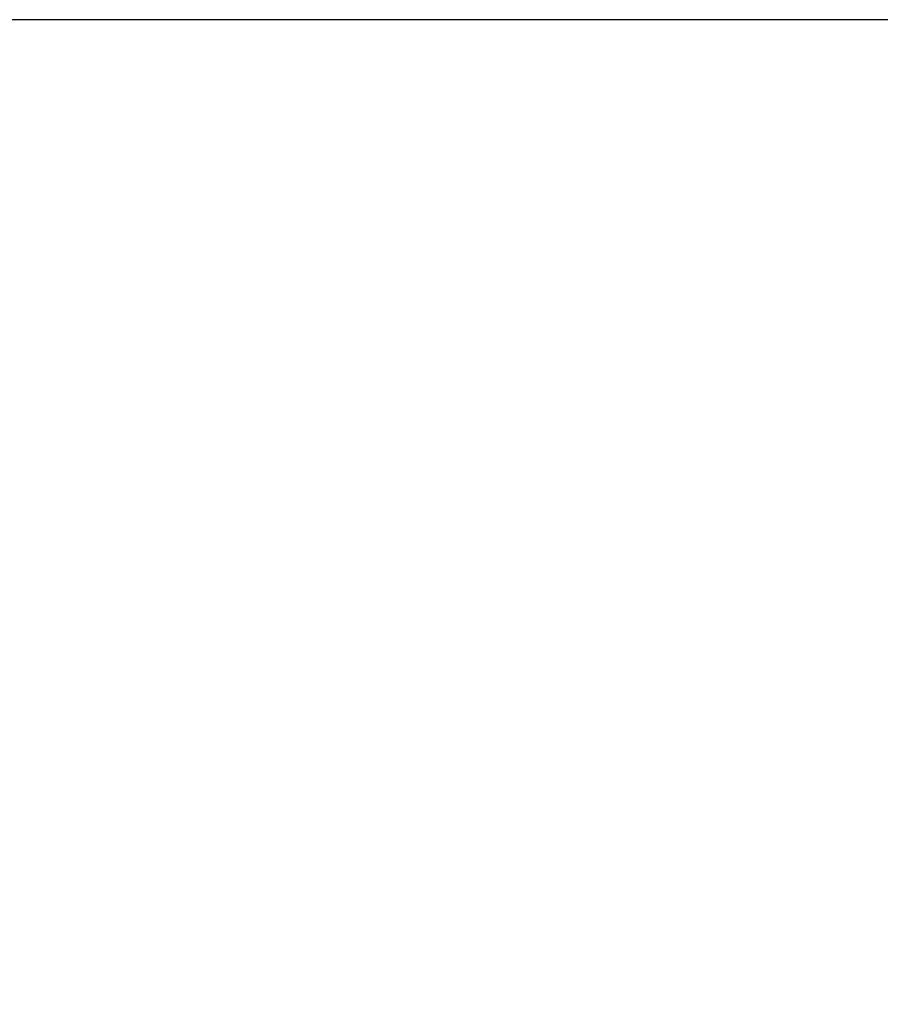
# Model space of a CAD drawing. Header units: millimetres. Extents: x 247761 to 294611, y 172579 to 236863.
# Tile 266 of 596: x 274745 to 274771, y 174659 to 174688. Entities that reach past the tile are written whole.
import ezdxf

# ---------------------------------------------------------------- set-up
doc = ezdxf.new("R2010")
doc.units = ezdxf.units.MM
doc.layers.add('FASÁDA DETAILNÍ', color=4, linetype='Continuous')
doc.layers.add('NOVA', color=240, linetype='Continuous')

# ---------------------------------------------------------------- blocks, each defined once
blk = doc.blocks.new('A$C69D17D4D')
at = {"layer": 'FASÁDA DETAILNÍ'}
blk.add_lwpolyline([(-247.3547424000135, 1272.74602788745), (140.3360344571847, 1272.74602788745), (140.3360344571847, 1316.74602788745), (-247.3547424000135, 1316.74602788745), (-328.3256212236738, 1316.74602788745), (-328.3256212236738, 1272.74602788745)], close=True, dxfattribs=at)

msp = doc.modelspace()

# ---------------------------------------------------------------- block references
at = {"layer": 'NOVA', "ltscale": 300}
msp.add_blockref('A$C69D17D4D', (274644.5174331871, 173371.2585875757), dxfattribs=at)

doc.saveas('drawing.dxf')
